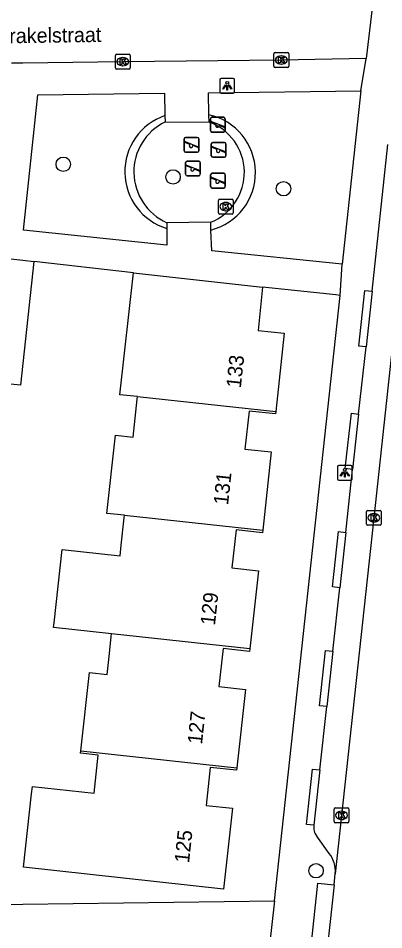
# Model space of a CAD drawing. Extents: x 160732 to 162105, y 387428 to 388479.
# Drawn here: x 161999.7 to 162024.5, y 387849 to 387910.8 of the extents above; entities that cross this region are included whole.
import ezdxf

# ---------------------------------------------------------------- set-up
doc = ezdxf.new("R2010")
doc.units = 0
for name, color, linetype in [('IMGEO_Boom', 7, 'Continuous'), ('IMGEO_Haag', 7, 'Continuous'), ('IMGEO_Kolk', 7, 'Continuous'), ('IMGEO_Lichtpunt', 7, 'Continuous'), ('IMGEO_Openbare_ruimte_label', 7, 'Continuous'), ('IMGEO_Pand', 7, 'Continuous'), ('IMGEO_Pand_nummerreeks', 7, 'Continuous'), ('IMGEO_Rijbaan_lokaal_open', 7, 'Continuous'), ('IMGEO_Speelvoorziening', 7, 'Continuous'), ('IMGEO_Voetpad_halfverhard', 7, 'Continuous'), ('IMGEO_Voetpad_open', 7, 'Continuous')]:
    doc.layers.add(name, color=color, linetype=linetype)

msp = doc.modelspace()

# ---------------------------------------------------------------- linework, layer by layer
at = {"layer": 'IMGEO_Boom'}
for centre in [(162002.748, 387900.861), (162010.189, 387900.002), (162017.674, 387899.206), (162019.881, 387852.965)]:
    msp.add_circle(centre, 0.489, dxfattribs=at)
at = {"layer": 'IMGEO_Haag'}
for centre, radius, start, end in [((162011.75, 387900.296), 4.021, 284.27253, 77.47046), ((162010.943, 387900.357), 4.025, 109.0781, 253.12215)]:
    msp.add_arc(centre, radius, start, end, dxfattribs=at)
at = {"layer": 'IMGEO_Kolk'}
for p, q in [((162006.278, 387907.393), (162006.278, 387908.245)), ((162006.353, 387908.319), (162007.205, 387908.319)), ((162006.766, 387908.099), (162006.791, 387908.099)), ((162007.279, 387908.245), (162007.279, 387907.393)), ((162017.023, 387907.506), (162017.023, 387908.358)), ((162017.098, 387908.432), (162017.95, 387908.432)), ((162017.511, 387908.212), (162017.536, 387908.212)), ((162018.024, 387908.358), (162018.024, 387907.506)), ((162007.205, 387907.319), (162006.353, 387907.319)), ((162006.789, 387907.539), (162006.764, 387907.539)), ((162017.95, 387907.432), (162017.098, 387907.432)), ((162017.534, 387907.652), (162017.509, 387907.652)), ((162013.258, 387897.565), (162013.258, 387898.417)), ((162013.333, 387898.491), (162014.185, 387898.491)), ((162013.746, 387898.271), (162013.771, 387898.271)), ((162014.259, 387898.417), (162014.259, 387897.565)), ((162014.185, 387897.491), (162013.333, 387897.491)), ((162013.769, 387897.711), (162013.744, 387897.711)), ((162023.298, 387876.473), (162023.298, 387877.325)), ((162023.373, 387877.399), (162024.225, 387877.399)), ((162023.786, 387877.179), (162023.811, 387877.179)), ((162024.299, 387877.325), (162024.299, 387876.473)), ((162024.225, 387876.399), (162023.373, 387876.399)), ((162023.809, 387876.619), (162023.784, 387876.619)), ((162021.181, 387857.223), (162022.033, 387857.223)), ((162021.106, 387856.297), (162021.106, 387857.149)), ((162021.594, 387857.003), (162021.619, 387857.003)), ((162022.107, 387857.149), (162022.107, 387856.297)), ((162022.033, 387856.223), (162021.181, 387856.223)), ((162021.617, 387856.443), (162021.592, 387856.443))]:
    msp.add_line(p, q, dxfattribs=at)
for points in [[(162006.278, 387907.393), (162006.278, 387908.245)], [(162006.353, 387908.319), (162007.205, 387908.319)], [(162006.599, 387908.019), (162006.722, 387908.019), (162006.722, 387907.868), (162006.852, 387908.019), (162007.016, 387908.019), (162006.87, 387907.868), (162007.023, 387907.619), (162006.871, 387907.619), (162006.786, 387907.783), (162006.722, 387907.716), (162006.722, 387907.619), (162006.599, 387907.619), (162006.599, 387908.019)], [(162007.279, 387908.245), (162007.279, 387907.393)], [(162017.023, 387907.506), (162017.023, 387908.358)], [(162017.098, 387908.432), (162017.95, 387908.432)], [(162017.344, 387908.132), (162017.467, 387908.132), (162017.467, 387907.981), (162017.597, 387908.132), (162017.761, 387908.132), (162017.615, 387907.981), (162017.768, 387907.732), (162017.616, 387907.732), (162017.531, 387907.896), (162017.467, 387907.829), (162017.467, 387907.732), (162017.344, 387907.732), (162017.344, 387908.132)], [(162018.024, 387908.358), (162018.024, 387907.506)], [(162007.205, 387907.319), (162006.353, 387907.319)], [(162017.95, 387907.432), (162017.098, 387907.432)], [(162013.258, 387897.565), (162013.258, 387898.417)], [(162013.333, 387898.491), (162014.185, 387898.491)], [(162013.579, 387898.191), (162013.702, 387898.191), (162013.702, 387898.04), (162013.832, 387898.191), (162013.996, 387898.191), (162013.85, 387898.04), (162014.003, 387897.791), (162013.851, 387897.791), (162013.766, 387897.955), (162013.702, 387897.888), (162013.702, 387897.791), (162013.579, 387897.791), (162013.579, 387898.191)], [(162014.259, 387898.417), (162014.259, 387897.565)], [(162014.185, 387897.491), (162013.333, 387897.491)], [(162023.298, 387876.473), (162023.298, 387877.325)], [(162023.373, 387877.399), (162024.225, 387877.399)], [(162023.619, 387877.099), (162023.742, 387877.099), (162023.742, 387876.948), (162023.872, 387877.099), (162024.036, 387877.099), (162023.89, 387876.948), (162024.043, 387876.699), (162023.891, 387876.699), (162023.806, 387876.863), (162023.742, 387876.796), (162023.742, 387876.699), (162023.619, 387876.699), (162023.619, 387877.099)], [(162024.299, 387877.325), (162024.299, 387876.473)], [(162024.225, 387876.399), (162023.373, 387876.399)], [(162021.181, 387857.223), (162022.033, 387857.223)], [(162021.106, 387856.297), (162021.106, 387857.149)], [(162021.427, 387856.923), (162021.55, 387856.923), (162021.55, 387856.772), (162021.68, 387856.923), (162021.844, 387856.923), (162021.698, 387856.772), (162021.851, 387856.523), (162021.699, 387856.523), (162021.614, 387856.687), (162021.55, 387856.62), (162021.55, 387856.523), (162021.427, 387856.523), (162021.427, 387856.923)], [(162022.107, 387857.149), (162022.107, 387856.297)], [(162022.033, 387856.223), (162021.181, 387856.223)]]:
    msp.add_lwpolyline(points, dxfattribs=at)
for centre, start, end in [((162006.355, 387908.243), 91.55205, 178.44795), ((162006.355, 387908.243), 91.55205, 178.44795), ((162007.203, 387908.243), 1.55205, 88.44795), ((162007.203, 387908.243), 1.55205, 88.44795), ((162017.1, 387908.356), 91.55205, 178.44795), ((162017.1, 387908.356), 91.55205, 178.44795), ((162017.948, 387908.356), 1.55205, 88.44795), ((162017.948, 387908.356), 1.55205, 88.44795), ((162006.355, 387907.395), 181.55205, 268.44795), ((162006.355, 387907.395), 181.55205, 268.44795), ((162007.203, 387907.395), 271.55205, 358.44795), ((162007.203, 387907.395), 271.55205, 358.44795), ((162017.1, 387907.508), 181.55205, 268.44795), ((162017.1, 387907.508), 181.55205, 268.44795), ((162017.948, 387907.508), 271.55205, 358.44795), ((162017.948, 387907.508), 271.55205, 358.44795), ((162013.335, 387898.415), 91.55205, 178.44795), ((162013.335, 387898.415), 91.55205, 178.44795), ((162014.183, 387898.415), 1.55205, 88.44795), ((162014.183, 387898.415), 1.55205, 88.44795), ((162013.335, 387897.567), 181.55205, 268.44795), ((162013.335, 387897.567), 181.55205, 268.44795), ((162014.183, 387897.567), 271.55205, 358.44795), ((162014.183, 387897.567), 271.55205, 358.44795), ((162023.375, 387877.323), 91.55205, 178.44795), ((162023.375, 387877.323), 91.55205, 178.44795), ((162024.223, 387877.323), 1.55205, 88.44795), ((162024.223, 387877.323), 1.55205, 88.44795), ((162023.375, 387876.475), 181.55205, 268.44795), ((162023.375, 387876.475), 181.55205, 268.44795), ((162024.223, 387876.475), 271.55205, 358.44795), ((162024.223, 387876.475), 271.55205, 358.44795), ((162021.183, 387857.147), 91.55205, 178.44795), ((162021.183, 387857.147), 91.55205, 178.44795), ((162022.031, 387857.147), 1.55205, 88.44795), ((162022.031, 387857.147), 1.55205, 88.44795), ((162021.183, 387856.299), 181.55205, 268.44795), ((162021.183, 387856.299), 181.55205, 268.44795), ((162022.031, 387856.299), 271.55205, 358.44795), ((162022.031, 387856.299), 271.55205, 358.44795)]:
    msp.add_arc(centre, 0.0765, start, end, dxfattribs=at)
for centre, major_axis, ratio, start_param, end_param in [((162006.765, 387907.819), (-0.387, 0.002), 0.722429, 4.712389, 7.853982), ((162006.79, 387907.819), (-0.39, 0.002), 0.717154, 1.570796, 4.712389), ((162017.51, 387907.932), (-0.387, 0.002), 0.722429, 4.712389, 7.853982), ((162017.535, 387907.932), (-0.39, 0.002), 0.717154, 1.570796, 4.712389), ((162013.745, 387897.991), (-0.387, 0.002), 0.722429, 4.712389, 7.853982), ((162013.77, 387897.991), (-0.39, 0.002), 0.717154, 1.570796, 4.712389), ((162023.785, 387876.899), (-0.387, 0.002), 0.722429, 4.712389, 7.853982), ((162023.81, 387876.899), (-0.39, 0.002), 0.717154, 1.570796, 4.712389), ((162021.593, 387856.723), (-0.387, 0.002), 0.722429, 4.712389, 7.853982), ((162021.618, 387856.723), (-0.39, 0.002), 0.717154, 1.570796, 4.712389)]:
    msp.add_ellipse(centre, major_axis=major_axis, ratio=ratio, start_param=start_param, end_param=end_param, dxfattribs=at)
at = {"layer": 'IMGEO_Lichtpunt'}
for p, q in [((162014.265, 387906.68), (162013.457, 387906.68)), ((162014.265, 387906.68), (162013.457, 387906.68)), ((162013.363, 387906.585), (162013.363, 387905.778)), ((162013.363, 387906.585), (162013.363, 387905.778)), ((162014.359, 387905.778), (162014.359, 387906.585)), ((162014.359, 387905.778), (162014.359, 387906.585)), ((162013.457, 387905.684), (162014.265, 387905.684)), ((162013.457, 387905.684), (162014.265, 387905.684)), ((162021.327, 387880.346), (162021.327, 387879.539)), ((162021.327, 387880.346), (162021.327, 387879.539)), ((162022.229, 387880.441), (162021.421, 387880.441)), ((162022.229, 387880.441), (162021.421, 387880.441)), ((162022.323, 387879.539), (162022.323, 387880.346)), ((162022.323, 387879.539), (162022.323, 387880.346)), ((162021.421, 387879.445), (162022.229, 387879.445)), ((162021.421, 387879.445), (162022.229, 387879.445))]:
    msp.add_line(p, q, dxfattribs=at)
for points in [[(162013.737, 387906.249), (162013.776, 387906.221), (162013.588, 387905.959), (162013.55, 387905.986), (162013.737, 387906.249)], [(162013.839, 387906.201), (162013.886, 387906.201), (162013.886, 387905.879), (162013.839, 387905.879), (162013.839, 387906.201)], [(162013.949, 387906.221), (162013.987, 387906.248), (162014.174, 387905.986), (162014.135, 387905.958), (162013.949, 387906.221)], [(162021.701, 387880.01), (162021.74, 387879.982), (162021.552, 387879.72), (162021.514, 387879.747), (162021.701, 387880.01)], [(162021.803, 387879.962), (162021.85, 387879.962), (162021.85, 387879.64), (162021.803, 387879.64), (162021.803, 387879.962)], [(162021.913, 387879.982), (162021.951, 387880.009), (162022.138, 387879.747), (162022.099, 387879.719), (162021.913, 387879.982)]]:
    msp.add_lwpolyline(points, dxfattribs=at)
for centre in [(162013.862, 387906.383), (162021.826, 387880.144)]:
    msp.add_circle(centre, 0.0994, dxfattribs=at)
for centre, start, end in [((162013.457, 387906.585), 90, 180), ((162013.457, 387906.585), 90, 180), ((162014.265, 387906.585), 0, 90), ((162014.265, 387906.585), 0, 90), ((162013.457, 387905.778), 180, 270), ((162013.457, 387905.778), 180, 270), ((162014.265, 387905.778), 270, 0), ((162014.265, 387905.778), 270, 360), ((162021.421, 387880.346), 90, 180), ((162021.421, 387880.346), 90, 180), ((162022.229, 387880.346), 0, 90), ((162022.229, 387880.346), 0, 90), ((162021.421, 387879.539), 180, 270), ((162021.421, 387879.539), 180, 270), ((162022.229, 387879.539), 270, 0), ((162022.229, 387879.539), 270, 360)]:
    msp.add_arc(centre, 0.0946, start, end, dxfattribs=at)
at = {"layer": 'IMGEO_Pand'}
for points in [[(161997.78, 387894.604), (162000, 387894.353), (162000.758, 387894.267)], [(162000.758, 387894.267), (161999.856, 387885.88), (161996.868, 387886.181)], [(162007.782, 387885.113), (162006.59, 387885.241), (162007.495, 387893.505)], [(162007.495, 387893.505), (162016.241, 387892.539)], [(162016.241, 387892.539), (162015.952, 387889.603), (162017.713, 387889.403), (162017.147, 387884.105)], [(162006.9, 387877.068), (162005.708, 387877.197), (162006.288, 387882.496), (162007.481, 387882.366), (162007.763, 387884.941), (162007.782, 387885.113)], [(162007.782, 387885.113), (162017.147, 387884.105)], [(162017.147, 387884.105), (162017.129, 387883.936), (162015.334, 387884.131), (162015.054, 387881.556), (162016.843, 387881.361), (162016.266, 387876.051)], [(162006.018, 387869.024), (162002.092, 387869.452), (162002.128, 387869.781), (162002.672, 387874.751), (162006.599, 387874.322), (162006.678, 387875.041), (162006.881, 387876.897), (162006.9, 387877.068)], [(162006.9, 387877.068), (162016.266, 387876.051)], [(162016.266, 387876.051), (162016.248, 387875.882), (162014.459, 387876.076), (162014.179, 387873.501), (162015.968, 387873.306), (162015.387, 387868.001)], [(162003.943, 387861.099), (162004.523, 387866.398), (162005.716, 387866.268), (162005.872, 387867.689), (162005.999, 387868.853), (162006.018, 387869.024)], [(162015.387, 387868.001), (162006.018, 387869.024)], [(162015.387, 387868.001), (162015.369, 387867.832), (162013.578, 387868.026), (162013.298, 387865.451), (162015.087, 387865.256), (162014.513, 387859.946)], [(162014.513, 387859.946), (162014.495, 387859.777), (162012.701, 387859.971), (162012.421, 387857.396), (162014.21, 387857.201), (162013.615, 387851.724), (162000.059, 387853.204), (162000.603, 387858.175), (162000.658, 387858.68), (162004.834, 387858.224), (162005.116, 387860.799), (162003.924, 387860.93), (162003.943, 387861.099)], [(162003.943, 387861.099), (162014.513, 387859.946)]]:
    msp.add_lwpolyline(points, dxfattribs=at)
at = {"layer": 'IMGEO_Rijbaan_lokaal_open'}
for points in [[(162023.785, 387912.414), (162023.267, 387908.03)], [(162023.267, 387908.03), (162017.52, 387907.931), (162006.788, 387907.81), (162000, 387907.718), (161999.227, 387907.708)], [(162026.903, 387905.249), (162026.013, 387897.41), (162023.796, 387876.899), (162021.604, 387856.723), (162021.184, 387852.769)], [(162021.097, 387852.011), (162021.184, 387852.769)], [(162021.097, 387852.011), (162020.369, 387845.191)], [(161934.781, 387849.918), (161940.111, 387849.997), (161943.399, 387849.969), (162000, 387850.7), (162017.051, 387850.917)], [(162017.051, 387850.917), (162016.574, 387846.529)]]:
    msp.add_lwpolyline(points, dxfattribs=at)
at = {"layer": 'IMGEO_Speelvoorziening'}
for p, q in [((162012.722, 387903.147), (162012.722, 387903.947)), ((162012.722, 387903.947), (162012.722, 387903.147)), ((162013.105, 387903.575), (162012.766, 387903.712)), ((162012.791, 387903.772), (162013.667, 387903.419)), ((162012.822, 387904.047), (162013.612, 387904.047)), ((162013.612, 387904.047), (162012.822, 387904.047)), ((162013.712, 387903.947), (162013.712, 387903.147)), ((162013.712, 387903.147), (162013.712, 387903.947)), ((162013.612, 387903.047), (162012.822, 387903.047)), ((162012.822, 387903.047), (162013.612, 387903.047)), ((162013.643, 387903.359), (162013.303, 387903.496)), ((162010.94, 387901.777), (162010.94, 387902.577)), ((162010.94, 387902.577), (162010.94, 387901.777)), ((162011.323, 387902.205), (162010.984, 387902.342)), ((162011.009, 387902.402), (162011.885, 387902.049)), ((162011.04, 387902.677), (162011.83, 387902.677)), ((162011.83, 387902.677), (162011.04, 387902.677)), ((162011.93, 387902.577), (162011.93, 387901.777)), ((162011.93, 387901.777), (162011.93, 387902.577)), ((162012.876, 387902.346), (162013.666, 387902.346)), ((162013.666, 387902.346), (162012.876, 387902.346)), ((162011.861, 387901.989), (162011.521, 387902.126)), ((162012.776, 387901.446), (162012.776, 387902.246)), ((162012.776, 387902.246), (162012.776, 387901.446)), ((162013.159, 387901.874), (162012.82, 387902.011)), ((162012.845, 387902.071), (162013.721, 387901.718)), ((162013.697, 387901.658), (162013.357, 387901.795)), ((162013.766, 387902.246), (162013.766, 387901.446)), ((162013.766, 387901.446), (162013.766, 387902.246)), ((162011.83, 387901.677), (162011.04, 387901.677)), ((162011.04, 387901.677), (162011.83, 387901.677)), ((162013.666, 387901.346), (162012.876, 387901.346)), ((162012.876, 387901.346), (162013.666, 387901.346)), ((162011.039, 387900.183), (162011.039, 387900.983)), ((162011.039, 387900.983), (162011.039, 387900.183)), ((162011.422, 387900.611), (162011.083, 387900.748)), ((162011.108, 387900.808), (162011.984, 387900.455)), ((162011.139, 387901.083), (162011.929, 387901.083)), ((162011.929, 387901.083), (162011.139, 387901.083)), ((162011.96, 387900.395), (162011.62, 387900.532)), ((162012.029, 387900.983), (162012.029, 387900.183)), ((162012.029, 387900.183), (162012.029, 387900.983)), ((162011.929, 387900.083), (162011.139, 387900.083)), ((162011.139, 387900.083), (162011.929, 387900.083)), ((162012.733, 387899.353), (162012.733, 387900.153)), ((162012.733, 387900.153), (162012.733, 387899.353)), ((162013.116, 387899.781), (162012.777, 387899.918)), ((162012.802, 387899.978), (162013.678, 387899.625)), ((162012.833, 387900.253), (162013.623, 387900.253)), ((162013.623, 387900.253), (162012.833, 387900.253)), ((162013.723, 387900.153), (162013.723, 387899.353)), ((162013.723, 387899.353), (162013.723, 387900.153)), ((162013.623, 387899.253), (162012.833, 387899.253)), ((162012.833, 387899.253), (162013.623, 387899.253)), ((162013.654, 387899.565), (162013.314, 387899.702))]:
    msp.add_line(p, q, dxfattribs=at)
for centre, radius, start, end in [((162012.822, 387903.947), 0.1, 90, 180), ((162012.822, 387903.947), 0.1, 90, 180), ((162012.779, 387903.742), 0.0327, 68.07798, 248.07798), ((162013.184, 387903.485), 0.12, 130.99278, 5.16318), ((162013.612, 387903.947), 0.1, 0, 90), ((162013.612, 387903.947), 0.1, 360, 90), ((162012.822, 387903.147), 0.1, 180, 270), ((162012.822, 387903.147), 0.1, 180, 270), ((162013.612, 387903.147), 0.1, 270, 0), ((162013.612, 387903.147), 0.1, 270, 0), ((162013.655, 387903.389), 0.0327, 248.07798, 68.07798), ((162011.04, 387902.577), 0.1, 90, 180), ((162011.04, 387902.577), 0.1, 90, 180), ((162010.997, 387902.372), 0.0327, 68.07798, 248.07798), ((162011.83, 387902.577), 0.1, 0, 90), ((162011.83, 387902.577), 0.1, 360, 90), ((162012.876, 387902.246), 0.1, 90, 180), ((162012.876, 387902.246), 0.1, 90, 180), ((162013.666, 387902.246), 0.1, 0, 90), ((162013.666, 387902.246), 0.1, 360, 90), ((162011.04, 387901.777), 0.1, 180, 270), ((162011.04, 387901.777), 0.1, 180, 270), ((162011.402, 387902.115), 0.12, 130.99278, 5.16318), ((162011.83, 387901.777), 0.1, 270, 0), ((162011.83, 387901.777), 0.1, 270, 0), ((162011.873, 387902.019), 0.0327, 248.07798, 68.07798), ((162012.833, 387902.041), 0.0327, 68.07798, 248.07798), ((162013.238, 387901.784), 0.12, 130.99278, 5.16318), ((162013.709, 387901.688), 0.0327, 248.07798, 68.07798), ((162012.876, 387901.446), 0.1, 180, 270), ((162012.876, 387901.446), 0.1, 180, 270), ((162013.666, 387901.446), 0.1, 270, 0), ((162013.666, 387901.446), 0.1, 270, 0), ((162011.139, 387900.983), 0.1, 90, 180), ((162011.139, 387900.983), 0.1, 90, 180), ((162011.096, 387900.778), 0.0327, 68.07798, 248.07798), ((162011.501, 387900.521), 0.12, 130.99278, 5.16318), ((162011.929, 387900.983), 0.1, 0, 90), ((162011.929, 387900.983), 0.1, 360, 90), ((162011.139, 387900.183), 0.1, 180, 270), ((162011.139, 387900.183), 0.1, 180, 270), ((162011.929, 387900.183), 0.1, 270, 0), ((162011.929, 387900.183), 0.1, 270, 0), ((162011.972, 387900.425), 0.0327, 248.07798, 68.07798), ((162012.833, 387900.153), 0.1, 90, 180), ((162012.833, 387900.153), 0.1, 90, 180), ((162012.79, 387899.948), 0.0327, 68.07798, 248.07798), ((162013.623, 387900.153), 0.1, 0, 90), ((162013.623, 387900.153), 0.1, 360, 90), ((162012.833, 387899.353), 0.1, 180, 270), ((162012.833, 387899.353), 0.1, 180, 270), ((162013.195, 387899.691), 0.12, 130.99278, 5.16318), ((162013.623, 387899.353), 0.1, 270, 0), ((162013.623, 387899.353), 0.1, 270, 0), ((162013.666, 387899.595), 0.0327, 248.07798, 68.07798)]:
    msp.add_arc(centre, radius, start, end, dxfattribs=at)
at = {"layer": 'IMGEO_Voetpad_halfverhard'}
for centre, radius, start, end in [((162011.297, 387900.344), 3.768, 116.0772, 246.00392), ((162011.39, 387900.312), 3.633, 292.10546, 70.04077)]:
    msp.add_arc(centre, radius, start, end, dxfattribs=at)
at = {"layer": 'IMGEO_Voetpad_open'}
for points in [[(162022.912, 387905.835), (162023.267, 387908.03)], [(162009.774, 387896.506), (162009.766, 387895.37), (162000.047, 387896.386), (162001.026, 387905.578), (162009.596, 387905.676), (162009.627, 387904.161)], [(162012.622, 387904.222), (162012.582, 387905.703), (162022.912, 387905.835)], [(162022.912, 387905.835), (162021.653, 387894.082)], [(162012.63, 387903.726), (162012.622, 387904.222)], [(162009.627, 387904.161), (162009.641, 387903.729)], [(162009.641, 387903.729), (162012.63, 387903.726)], [(162023.673, 387892.264), (162024.751, 387902.211)], [(162012.757, 387896.946), (162009.765, 387896.902)], [(162009.765, 387896.902), (162009.774, 387896.506)], [(162012.741, 387896.399), (162012.757, 387896.946)], [(162021.653, 387894.082), (162012.806, 387894.984), (162012.741, 387896.399)], [(162007.495, 387893.505), (162000.758, 387894.267)], [(162021.522, 387891.968), (162021.653, 387894.082)], [(162021.522, 387891.968), (162021.213, 387892.001), (162016.241, 387892.539)], [(162017.051, 387850.917), (162021.522, 387891.968)], [(162023.278, 387888.479), (162022.781, 387888.53), (162023.176, 387892.315), (162023.673, 387892.264)], [(162023.673, 387892.264), (162023.278, 387888.479)], [(162022.765, 387883.927), (162023.278, 387888.479)], [(162022.35, 387880.181), (162021.854, 387880.236), (162022.269, 387883.982), (162022.765, 387883.927)], [(162022.765, 387883.927), (162022.35, 387880.181)], [(162021.901, 387875.91), (162022.35, 387880.181)], [(162021.493, 387872.158), (162020.996, 387872.212), (162021.404, 387875.964), (162021.901, 387875.91)], [(162021.901, 387875.91), (162021.493, 387872.158)], [(162021.016, 387867.851), (162021.493, 387872.158)], [(162020.612, 387864.105), (162020.115, 387864.158), (162020.519, 387867.904), (162021.016, 387867.851)], [(162021.016, 387867.851), (162020.612, 387864.105)], [(162020.13, 387859.809), (162020.612, 387864.105)], [(162019.738, 387856.052), (162019.241, 387856.103), (162019.633, 387859.86), (162020.13, 387859.809)], [(162020.13, 387859.809), (162019.738, 387856.052)], [(162020.761, 387854.147), (162019.924, 387855.311)], [(162020.369, 387845.191), (162019.275, 387845.308), (162020.003, 387852.128), (162021.097, 387852.011)]]:
    msp.add_lwpolyline(points, dxfattribs=at)
for centre, radius, start, end in [((162020.672, 387855.893), 0.948, 170.31902, 217.86261), ((162019.205, 387852.916), 1.984, 355.76405, 38.36542)]:
    msp.add_arc(centre, radius, start, end, dxfattribs=at)

# ---------------------------------------------------------------- texts
at = {"layer": 'IMGEO_Openbare_ruimte_label'}
msp.add_text("'s-Gravenbrakelstraat", height=1, rotation=0.80209, dxfattribs=at).set_placement((161992.593, 387908.977))
at = {"layer": 'IMGEO_Pand_nummerreeks'}
for s, rotation, p in [('133', 83.90394, (162014.779, 387885.658)), ('131', 83.80081, (162013.913, 387877.727)), ('129', 83.75497, (162013.024, 387869.563)), ('127', 83.83518, (162012.148, 387861.507)), ('125', 83.79992, (162011.267, 387853.455))]:
    msp.add_text(s, height=1, rotation=rotation, dxfattribs=at).set_placement(p)

doc.saveas('drawing.dxf')
